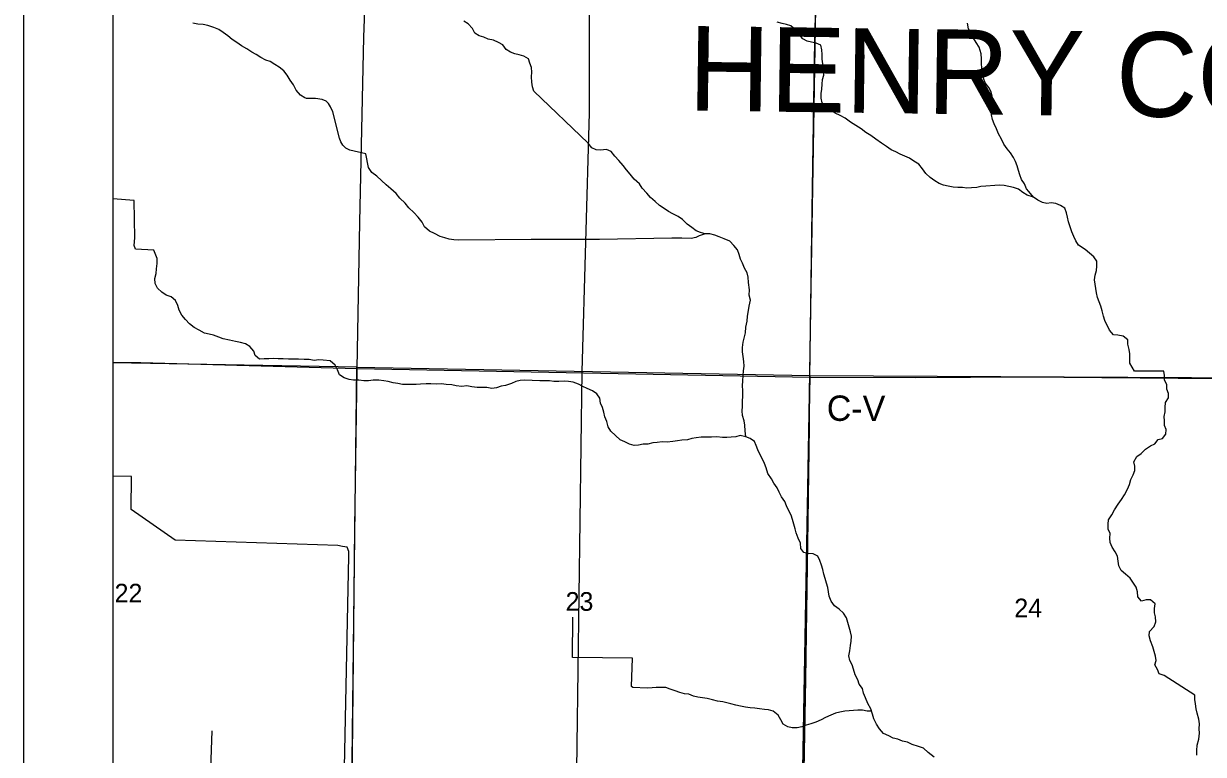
# Model space of a CAD drawing. Extents: x -6.2 to 37.4, y 0.2 to 22.2.
# Drawn here: x 1.581 to 2.901, y 19.457 to 20.275 of the extents above; entities that cross this region are included whole.
import ezdxf

# ---------------------------------------------------------------- set-up
doc = ezdxf.new("R2010")
doc.units = 0
for name, color, linetype in [('GM_X_County_Road', 7, 'Continuous'), ('GM_X_County_Road_Text', 7, 'Continuous'), ('GM_X_County_Text', 7, 'Continuous'), ('GM_X_Minor_River', 7, 'Continuous'), ('GM_X_Rail_Line', 7, 'Continuous'), ('GM_X_Section', 7, 'Continuous'), ('GM_X_Section_Text', 7, 'Continuous'), ('GM_X_State_Route', 7, 'Continuous'), ('GM_X_Township_Road', 7, 'Continuous'), ('GM_X_US_Shield', 7, 'Continuous'), ('SH_Cut_Line', 7, 'Continuous'), ('SH_Data', 7, 'Continuous')]:
    doc.layers.add(name, color=color, linetype=linetype)

msp = doc.modelspace()

# ---------------------------------------------------------------- linework, layer by layer
at = {"layer": 'GM_X_County_Road'}
msp.add_lwpolyline([(2.4608, 19.8795), (2.5792, 19.879), (2.7026, 19.8798), (2.9584, 19.8774)], dxfattribs=at)
at = {"layer": 'GM_X_Minor_River'}
msp.add_line((2.8572, 19.886), (2.8243, 19.8861), dxfattribs=at)
for points in [[(1.8958, 20.1923), (1.8909, 20.1951), (1.8858, 20.2008), (1.883, 20.2065), (1.8791, 20.212), (1.8757, 20.2174), (1.8721, 20.2222), (1.8671, 20.2264), (1.8619, 20.2296), (1.857, 20.2328), (1.852, 20.2341), (1.8464, 20.2371), (1.8412, 20.2405), (1.8363, 20.2433), (1.8307, 20.247), (1.8246, 20.2503), (1.8194, 20.2542), (1.8142, 20.2576), (1.8094, 20.2614), (1.8042, 20.2653), (1.7994, 20.2687), (1.7939, 20.2709), (1.7872, 20.2732), (1.7817, 20.2743), (1.776, 20.2745), (1.7704, 20.2758)], [(2.1519, 20.1996), (2.1504, 20.2044), (2.1498, 20.2098), (2.1494, 20.2155), (2.1498, 20.2208), (2.1494, 20.2259), (2.1476, 20.2311), (2.1459, 20.2359), (2.1407, 20.2387), (2.1356, 20.2402), (2.1307, 20.2413), (2.1258, 20.2431), (2.121, 20.2461), (2.1172, 20.2514), (2.1123, 20.2542), (2.1067, 20.2566), (2.1009, 20.2579), (2.096, 20.2602), (2.0909, 20.2615), (2.0861, 20.2645), (2.0832, 20.2697), (2.0784, 20.2749), (2.0736, 20.2781)], [(2.7041, 20.0831), (2.6993, 20.0863), (2.6945, 20.0899), (2.6888, 20.0917), (2.6783, 20.094), (2.6728, 20.0945), (2.668, 20.0939), (2.6578, 20.0931), (2.6524, 20.0929), (2.6477, 20.0919), (2.6418, 20.0913), (2.6368, 20.0911), (2.6319, 20.0916), (2.6266, 20.0919), (2.6215, 20.0923), (2.6157, 20.0934), (2.6104, 20.0945), (2.6055, 20.0962), (2.6007, 20.0992), (2.5957, 20.1029), (2.5907, 20.1075), (2.5872, 20.1125), (2.583, 20.1179), (2.5775, 20.1213), (2.5723, 20.1247), (2.5672, 20.1268), (2.5622, 20.129), (2.5571, 20.1315), (2.5521, 20.1339), (2.5467, 20.1375), (2.5411, 20.1414), (2.5348, 20.1458), (2.5292, 20.1498), (2.5237, 20.1535), (2.5183, 20.1575), (2.5125, 20.1613), (2.5066, 20.1647), (2.5003, 20.1692), (2.495, 20.1724), (2.4894, 20.1751), (2.4844, 20.1788), (2.4796, 20.182), (2.4746, 20.1867), (2.4735, 20.1917), (2.4736, 20.197), (2.4743, 20.2019), (2.4747, 20.2074), (2.4751, 20.2125), (2.4766, 20.2176), (2.4765, 20.2225), (2.4756, 20.23), (2.4748, 20.2353), (2.4748, 20.2408), (2.4744, 20.2459), (2.4732, 20.2509), (2.468, 20.2532), (2.4629, 20.2545), (2.458, 20.2556), (2.4532, 20.258), (2.449, 20.263), (2.445, 20.2683), (2.4398, 20.2728), (2.4349, 20.2741), (2.43, 20.2752), (2.4244, 20.2767)], [(2.7036, 20.0903), (2.7011, 20.0957), (2.698, 20.1008), (2.6961, 20.1059), (2.6944, 20.1109), (2.693, 20.1159), (2.6911, 20.1207), (2.689, 20.1255), (2.6857, 20.1304), (2.6817, 20.1352), (2.678, 20.1403), (2.6754, 20.1457), (2.6721, 20.1517), (2.6699, 20.1576), (2.6674, 20.163), (2.6653, 20.1678), (2.6643, 20.173), (2.6649, 20.179), (2.665, 20.1841), (2.6649, 20.194), (2.6638, 20.199), (2.6613, 20.2038), (2.6573, 20.209), (2.6552, 20.2142), (2.6542, 20.2194), (2.6536, 20.2249), (2.6532, 20.2308), (2.653, 20.2359), (2.6528, 20.2414), (2.6506, 20.2487), (2.6469, 20.2539), (2.6442, 20.259), (2.6414, 20.2642), (2.6385, 20.2692), (2.6374, 20.2757)], [(1.9671, 20.1142), (1.964, 20.1293), (1.9459, 20.1335), (1.9416, 20.1359), (1.9381, 20.1392), (1.9358, 20.1427), (1.9346, 20.1469), (1.927, 20.1765), (1.9243, 20.1821), (1.9223, 20.1856), (1.9194, 20.1883), (1.9149, 20.1904), (1.9077, 20.1914), (1.9018, 20.1915), (1.8977, 20.1913), (1.8958, 20.1923)], [(2.2129, 20.1412), (2.1519, 20.1996)], [(2.3892, 19.8127), (2.3886, 19.8193), (2.3881, 19.8256), (2.3873, 19.8304), (2.3856, 19.8365), (2.3853, 19.8416), (2.3857, 19.8466), (2.3855, 19.8523), (2.3859, 19.8585), (2.3859, 19.8646), (2.3857, 19.8697), (2.386, 19.8752), (2.3864, 19.8814), (2.3868, 19.8864), (2.3873, 19.8917), (2.3869, 19.8968), (2.3863, 19.9027), (2.3857, 19.9078), (2.3857, 19.9128), (2.3863, 19.9186), (2.3889, 19.9292), (2.3893, 19.9354), (2.3906, 19.942), (2.3912, 19.9477), (2.3921, 19.9541), (2.393, 19.959), (2.3946, 19.9656), (2.393, 19.9712), (2.3932, 19.9771), (2.3924, 19.9853), (2.3918, 19.9912), (2.3906, 19.9963), (2.3879, 20.0015), (2.3854, 20.0069), (2.3833, 20.0117), (2.3818, 20.0167), (2.3799, 20.0219), (2.376, 20.0269), (2.3712, 20.0316), (2.3651, 20.0341), (2.3595, 20.0367), (2.3544, 20.0384), (2.3489, 20.0397), (2.3438, 20.0399), (2.3387, 20.0414), (2.3335, 20.0432), (2.3287, 20.0468), (2.3237, 20.0507), (2.3183, 20.0558), (2.3135, 20.0592), (2.3077, 20.0622), (2.3027, 20.065), (2.2978, 20.0682), (2.2928, 20.0716), (2.2877, 20.0759), (2.2825, 20.0806), (2.2785, 20.0855), (2.2733, 20.091), (2.2703, 20.0958), (2.2644, 20.1011), (2.2598, 20.1066), (2.2558, 20.1116), (2.2519, 20.1165), (2.2472, 20.1218), (2.2426, 20.127), (2.2384, 20.1319), (2.2333, 20.1341), (2.2267, 20.1334), (2.2218, 20.1339), (2.2169, 20.136), (2.2129, 20.1412), (2.2129, 20.141)], [(2.0679, 20.0328), (2.0624, 20.0331), (2.0573, 20.0338), (2.0523, 20.0355), (2.0472, 20.037), (2.0408, 20.0402), (2.0352, 20.0427), (2.0297, 20.0478), (2.0268, 20.053), (2.0226, 20.0586), (2.0175, 20.0637), (2.0122, 20.069), (2.008, 20.0742), (2.0019, 20.0797), (1.9979, 20.085), (1.992, 20.0901), (1.9868, 20.0948), (1.9761, 20.1043), (1.9705, 20.1084), (1.9671, 20.1142)], [(2.7114, 20.0809), (2.7061, 20.0872), (2.7036, 20.0903)], [(1.7265, 20.0216), (1.706, 20.0226), (1.7046, 20.0268), (1.7055, 20.0355), (1.7047, 20.0771), (1.6809, 20.0791)], [(2.8243, 19.8861), (2.819, 19.895), (2.8189, 19.8999), (2.819, 19.9056), (2.8182, 19.9105), (2.8168, 19.9163), (2.8167, 19.9212), (2.8115, 19.9255), (2.8056, 19.9263), (2.8007, 19.927), (2.7965, 19.9322), (2.791, 19.9429), (2.7896, 19.9479), (2.788, 19.9538), (2.7866, 19.9588), (2.7848, 19.9636), (2.7829, 19.9687), (2.7817, 19.9739), (2.781, 19.9788), (2.7803, 19.9836), (2.7797, 19.9885), (2.7802, 19.9936), (2.7816, 19.9987), (2.7821, 20.0036), (2.782, 20.0093), (2.7787, 20.0143), (2.7739, 20.0184), (2.769, 20.0223), (2.7618, 20.0272), (2.7585, 20.032), (2.7563, 20.037), (2.7543, 20.042), (2.7522, 20.0477), (2.7506, 20.0534), (2.7495, 20.0584), (2.7481, 20.0635), (2.7465, 20.0685), (2.7415, 20.0716), (2.7364, 20.0738), (2.731, 20.0747), (2.7262, 20.074), (2.7213, 20.0751), (2.7162, 20.0774), (2.7114, 20.0809), (2.7041, 20.0831)], [(2.3438, 20.0399), (2.3371, 20.0376), (2.3332, 20.0358), (2.3281, 20.0348), (2.3175, 20.0352), (2.3065, 20.0351), (2.2256, 20.0336), (2.149, 20.0337), (2.0679, 20.0328)], [(1.8402, 19.9037), (1.8384, 19.9085), (1.834, 19.9137), (1.8292, 19.9169), (1.8237, 19.9184), (1.8179, 19.9195), (1.8113, 19.9207), (1.8043, 19.9222), (1.7993, 19.9243), (1.7936, 19.9265), (1.7886, 19.9276), (1.7833, 19.9286), (1.7773, 19.932), (1.7717, 19.935), (1.7667, 19.9393), (1.7619, 19.9438), (1.7581, 19.9487), (1.7549, 19.9545), (1.7535, 19.9596), (1.751, 19.9652), (1.7462, 19.9692), (1.7406, 19.9712), (1.7356, 19.9744), (1.7308, 19.9789), (1.7283, 19.9843), (1.7277, 19.9897), (1.7292, 19.9955), (1.7298, 20.0006), (1.7304, 20.0068), (1.7305, 20.0121), (1.7265, 20.0216)], [(2.3631, 19.8118), (2.3567, 19.8125), (2.3508, 19.8123), (2.3446, 19.8123), (2.3394, 19.8121), (2.3337, 19.8115), (2.329, 19.8107), (2.324, 19.8092), (2.3175, 19.8088), (2.3126, 19.8082), (2.3074, 19.8074), (2.3013, 19.8068), (2.2958, 19.807), (2.2901, 19.8062), (2.285, 19.806), (2.2796, 19.8046), (2.2745, 19.8046), (2.2692, 19.8032), (2.2642, 19.8028), (2.2589, 19.8043), (2.2539, 19.8069), (2.2487, 19.8092), (2.2435, 19.8143), (2.2382, 19.819), (2.2353, 19.824), (2.2336, 19.8298), (2.2316, 19.8351), (2.2303, 19.8403), (2.2287, 19.8453), (2.2266, 19.8505), (2.2257, 19.856), (2.2224, 19.8608), (2.2176, 19.8642), (2.2118, 19.8669), (2.2069, 19.8691), (2.2021, 19.8715), (2.1961, 19.8738), (2.1908, 19.8745), (2.1859, 19.8749), (2.1798, 19.8745), (2.1743, 19.8745), (2.1694, 19.8752), (2.1644, 19.8755), (2.1586, 19.8755), (2.1417, 19.876), (2.1366, 19.8756), (2.1318, 19.8744), (2.1268, 19.8725), (2.1203, 19.8702), (2.1153, 19.8694), (2.1103, 19.8675), (2.1048, 19.8669), (2.0993, 19.8678), (2.094, 19.8678), (2.0887, 19.868), (2.0826, 19.8685), (2.0768, 19.8697), (2.0713, 19.8691), (2.0652, 19.8698), (2.0601, 19.8707), (2.0537, 19.8711), (2.0486, 19.8719), (2.0425, 19.8717), (2.0365, 19.872), (2.0315, 19.8718), (2.0251, 19.8716), (2.0203, 19.8714), (2.0154, 19.8712), (2.0101, 19.8711), (2.0048, 19.8713), (1.9999, 19.8722), (1.9946, 19.8731), (1.9891, 19.8746), (1.984, 19.8752), (1.9783, 19.8759), (1.9721, 19.8759), (1.9671, 19.8753), (1.9616, 19.8755), (1.956, 19.876), (1.9503, 19.8762), (1.9452, 19.8767), (1.9395, 19.8786), (1.9345, 19.882), (1.9322, 19.8876), (1.9296, 19.893), (1.924, 19.8977), (1.9161, 19.8983), (1.9112, 19.8988), (1.9062, 19.8982), (1.9005, 19.8993), (1.895, 19.8991), (1.8886, 19.8995), (1.8827, 19.8997), (1.8772, 19.8995), (1.8713, 19.9001), (1.8657, 19.9), (1.8602, 19.9002), (1.8554, 19.8998), (1.8501, 19.8998), (1.845, 19.8997), (1.8402, 19.9037)], [(2.8586, 19.8407), (2.8587, 19.8456), (2.8591, 19.8509), (2.8625, 19.8563), (2.8624, 19.8611), (2.8604, 19.8659), (2.8605, 19.8708), (2.858, 19.8765), (2.8579, 19.8813), (2.8572, 19.886)], [(2.8939, 19.4564), (2.894, 19.4615), (2.8945, 19.4676), (2.8965, 19.4742), (2.897, 19.4808), (2.8967, 19.4856), (2.8969, 19.4912), (2.8964, 19.4966), (2.8945, 19.5032), (2.8932, 19.5082), (2.8924, 19.5137), (2.8919, 19.5187), (2.8917, 19.5234), (2.8575, 19.5453), (2.852, 19.5473), (2.8501, 19.5521), (2.8469, 19.5573), (2.8484, 19.5622), (2.8479, 19.5671), (2.8463, 19.5725), (2.8449, 19.5776), (2.8424, 19.5841), (2.8408, 19.5897), (2.8411, 19.5946), (2.8465, 19.6004), (2.8483, 19.6056), (2.8479, 19.611), (2.8468, 19.6157), (2.8466, 19.6205), (2.8476, 19.6258), (2.8424, 19.6302), (2.8373, 19.63), (2.8322, 19.6287), (2.8281, 19.6336), (2.8275, 19.6391), (2.8261, 19.6442), (2.8224, 19.6498), (2.8196, 19.6546), (2.8142, 19.6589), (2.8094, 19.6631), (2.8069, 19.6683), (2.8062, 19.6736), (2.8052, 19.679), (2.8025, 19.6838), (2.7992, 19.689), (2.7972, 19.6945), (2.7967, 19.6993), (2.797, 19.7044), (2.7949, 19.7093), (2.7948, 19.7147), (2.7951, 19.7196), (2.799, 19.7252), (2.8021, 19.731), (2.806, 19.7374), (2.8097, 19.7424), (2.8131, 19.7477), (2.8166, 19.7541), (2.8186, 19.7593), (2.8202, 19.7648), (2.823, 19.7701), (2.8246, 19.775), (2.8247, 19.7799), (2.8237, 19.7848), (2.8268, 19.7907), (2.8318, 19.794), (2.8367, 19.799), (2.8424, 19.8027), (2.8472, 19.8047), (2.8507, 19.8097), (2.8557, 19.8106), (2.8594, 19.8158), (2.8598, 19.8207), (2.8579, 19.8255), (2.8578, 19.8304), (2.8577, 19.8354), (2.8586, 19.8407)], [(2.6001, 19.4542), (2.5933, 19.4594), (2.5881, 19.4643), (2.5827, 19.4659), (2.5754, 19.4683), (2.5703, 19.4707), (2.5645, 19.472), (2.5594, 19.4741), (2.5543, 19.4754), (2.5493, 19.478), (2.5435, 19.4804), (2.5387, 19.4857), (2.5357, 19.4909), (2.5325, 19.4971), (2.5309, 19.5021), (2.529, 19.5082), (2.526, 19.5142), (2.5233, 19.5205), (2.521, 19.5257), (2.5197, 19.5311), (2.5162, 19.5359), (2.5147, 19.5407), (2.5118, 19.5461), (2.5097, 19.5526), (2.5084, 19.5574), (2.5055, 19.5624), (2.5047, 19.5676), (2.5058, 19.5732), (2.5066, 19.5789), (2.5073, 19.584), (2.5077, 19.5895), (2.5065, 19.5943), (2.5051, 19.5994), (2.5034, 19.6048), (2.5019, 19.6102), (2.4986, 19.6154), (2.4938, 19.6197), (2.4885, 19.6235), (2.4846, 19.6287), (2.4824, 19.6343), (2.4817, 19.6392), (2.4811, 19.644), (2.4796, 19.649), (2.478, 19.654), (2.4765, 19.6588), (2.4755, 19.6643), (2.4738, 19.6691), (2.4722, 19.6741), (2.4697, 19.6789), (2.4645, 19.6815), (2.4592, 19.6821), (2.4541, 19.683), (2.4508, 19.6878), (2.4505, 19.6937), (2.4478, 19.6991), (2.4455, 19.7051), (2.4445, 19.7098), (2.443, 19.7148), (2.4414, 19.72), (2.4401, 19.725), (2.437, 19.7304), (2.4347, 19.7354), (2.433, 19.7404), (2.4292, 19.7456), (2.4267, 19.7506), (2.4243, 19.7554), (2.4207, 19.7608), (2.418, 19.7657), (2.414, 19.7717), (2.412, 19.7778), (2.4102, 19.7828), (2.4076, 19.7884), (2.405, 19.7932), (2.4027, 19.798), (2.401, 19.8028), (2.3991, 19.8076), (2.394, 19.8108), (2.3892, 19.8127), (2.3831, 19.814), (2.3782, 19.8126), (2.3728, 19.8122), (2.3679, 19.8118), (2.3631, 19.8118)], [(1.9336, 19.1337), (1.9448, 19.679), (1.9448, 19.6841), (1.9432, 19.6891), (1.9377, 19.69), (1.9325, 19.691), (1.7507, 19.6971), (1.7011, 19.7313), (1.7016, 19.7684), (1.6809, 19.7687)], [(2.2612, 19.5331), (2.2625, 19.5647), (2.1952, 19.5658), (2.1957, 19.6108)], [(2.5298, 19.5057), (2.5251, 19.5055), (2.5199, 19.5066), (2.5147, 19.5067), (2.5096, 19.5063), (2.5048, 19.5061), (2.5001, 19.5055), (2.4944, 19.5043), (2.4896, 19.5033), (2.4844, 19.501), (2.4786, 19.4984), (2.4736, 19.4957), (2.4675, 19.4934), (2.4621, 19.4913), (2.4569, 19.4899), (2.4519, 19.4882), (2.4466, 19.487), (2.4413, 19.4868), (2.4362, 19.4881), (2.4311, 19.4911), (2.4283, 19.4959), (2.4256, 19.5009), (2.4197, 19.5057), (2.4148, 19.5071), (2.41, 19.5073), (2.4044, 19.5082), (2.3995, 19.5089), (2.3942, 19.5093), (2.3889, 19.5102), (2.3832, 19.511), (2.3781, 19.5124), (2.3723, 19.5138), (2.3636, 19.5159), (2.3576, 19.5169), (2.3521, 19.5182), (2.3461, 19.5199), (2.3408, 19.5204), (2.3357, 19.5213), (2.3308, 19.5222), (2.3254, 19.5245), (2.3205, 19.525), (2.3154, 19.5263), (2.3101, 19.5282), (2.3047, 19.5302), (2.2998, 19.5321), (2.2938, 19.5321), (2.289, 19.532), (2.2843, 19.5316), (2.2788, 19.5314), (2.2628, 19.5319), (2.2612, 19.5331)], [(1.877, 19.1923), (1.8811, 19.2264), (1.8808, 19.234), (1.8806, 19.2397), (1.8769, 19.2434), (1.8693, 19.248), (1.8637, 19.2517), (1.8585, 19.2542), (1.854, 19.2555), (1.8514, 19.2588), (1.851, 19.2628), (1.8509, 19.2651), (1.8527, 19.2758), (1.8531, 19.2832), (1.854, 19.2875), (1.8577, 19.379), (1.8549, 19.3816), (1.848, 19.3829), (1.8402, 19.3826), (1.8183, 19.3825), (1.8188, 19.4277), (1.7899, 19.4301), (1.7921, 19.4835)]]:
    msp.add_lwpolyline(points, dxfattribs=at)
at = {"layer": 'GM_X_Rail_Line'}
for points in [[(1.6809, 20.3973), (1.6809, 18.3914), (1.8712, 18.3882), (1.9291, 18.3873), (2.0131, 18.3855), (2.1764, 18.3821), (2.2601, 18.381), (2.4315, 18.3785), (2.8148, 18.3718), (2.9329, 18.3702), (2.9412, 18.8704), (2.9448, 19.1216), (2.9508, 19.3719), (2.9549, 19.6195), (2.9552, 19.6393), (2.9583, 19.8776), (2.9638, 20.1657), (2.9717, 20.3693)], [(2.1878, 18.2797), (2.1774, 18.3079), (2.1727, 18.335), (2.1721, 18.3538), (2.1727, 18.3664), (2.1727, 18.3977), (2.1763, 18.4823), (2.1899, 18.8808), (2.1956, 19.2072), (2.1993, 19.3843), (2.2061, 19.8857), (2.2144, 20.1755), (2.2144, 20.3856)]]:
    msp.add_lwpolyline(points, dxfattribs=at)
at = {"layer": 'GM_X_Section'}
for points in [[(2.4609, 19.8813), (2.4519, 19.378), (1.948, 19.3871), (1.9539, 19.8906)], [(2.4609, 19.8813), (2.9593, 19.8787), (2.9594, 19.874), (2.9521, 19.374), (2.4519, 19.378)]]:
    msp.add_lwpolyline(points, close=True, dxfattribs=at)
at = {"layer": 'GM_X_State_Route'}
msp.add_lwpolyline([(2.4321, 18.433), (2.4341, 18.5314), (2.4367, 18.6368), (2.4381, 18.7217), (2.4407, 18.8149), (2.442, 18.8764), (2.4439, 18.9548), (2.4461, 19.0363), (2.4479, 19.1133), (2.4481, 19.1274), (2.4506, 19.2288), (2.4512, 19.2859), (2.4531, 19.3677), (2.4533, 19.3779), (2.4563, 19.5414), (2.4589, 19.7186), (2.4604, 19.8243), (2.4608, 19.8795), (2.4636, 20.0667), (2.4662, 20.2363), (2.4693, 20.3804)], dxfattribs=at)
at = {"layer": 'GM_X_Township_Road'}
for points in [[(1.9542, 19.8892), (1.9574, 20.0529), (1.9618, 20.2599), (1.9667, 20.3919)], [(1.6809, 19.8961), (1.7119, 19.896), (1.9542, 19.8892), (2.4608, 19.8795)], [(1.9484, 19.3839), (1.9499, 19.5288), (1.9516, 19.7109), (1.9542, 19.8892)]]:
    msp.add_lwpolyline(points, dxfattribs=at)
at = {"layer": 'GM_X_US_Shield'}
msp.add_lwpolyline([(1.6809, 19.8953), (1.6809, 19.3932), (1.948, 19.3871), (1.9539, 19.8906)], close=True, dxfattribs=at)
at = {"layer": 'SH_Cut_Line'}
msp.add_lwpolyline([(1.6809, 20.3973), (1.6809, 14.3074)], dxfattribs=at)
at = {"layer": 'SH_Data'}
for p, q in [((1.5809, 21.2074), (1.5809, 14.2074)), ((1.6809, 21.1074), (1.6809, 14.3074))]:
    msp.add_line(p, q, dxfattribs=at)
msp.add_lwpolyline([(2.4803, 17.8272), (2.4815, 17.8868), (2.4872, 18.167), (2.4864, 18.2183), (2.4768, 18.2562), (2.4654, 18.2817), (2.4493, 18.3144), (2.4371, 18.346), (2.4315, 18.3802), (2.432, 18.4272), (2.4332, 18.4871), (2.438, 18.7182), (2.4459, 19.0301), (2.4519, 19.316), (2.4623, 19.9793), (2.4684, 20.3383), (2.4693, 20.3804)], dxfattribs=at)

# ---------------------------------------------------------------- texts
at = {"layer": 'GM_X_County_Road_Text'}
msp.add_text('C-V', height=0.02841, rotation=359.6023, dxfattribs=at).set_placement((2.4798, 19.8306))
at = {"layer": 'GM_X_County_Text'}
msp.add_text('HENRY COUNTY', height=0.094697, rotation=359.2433, dxfattribs=at).set_placement((2.3245, 20.1779))
at = {"layer": 'GM_X_Section_Text'}
for s, p in [('22', (1.6827, 19.6272)), ('23', (2.1875, 19.6179)), ('24', (2.6898, 19.6106))]:
    msp.add_text(s, height=0.02093, rotation=0, dxfattribs=at).set_placement(p)

doc.saveas('drawing.dxf')
